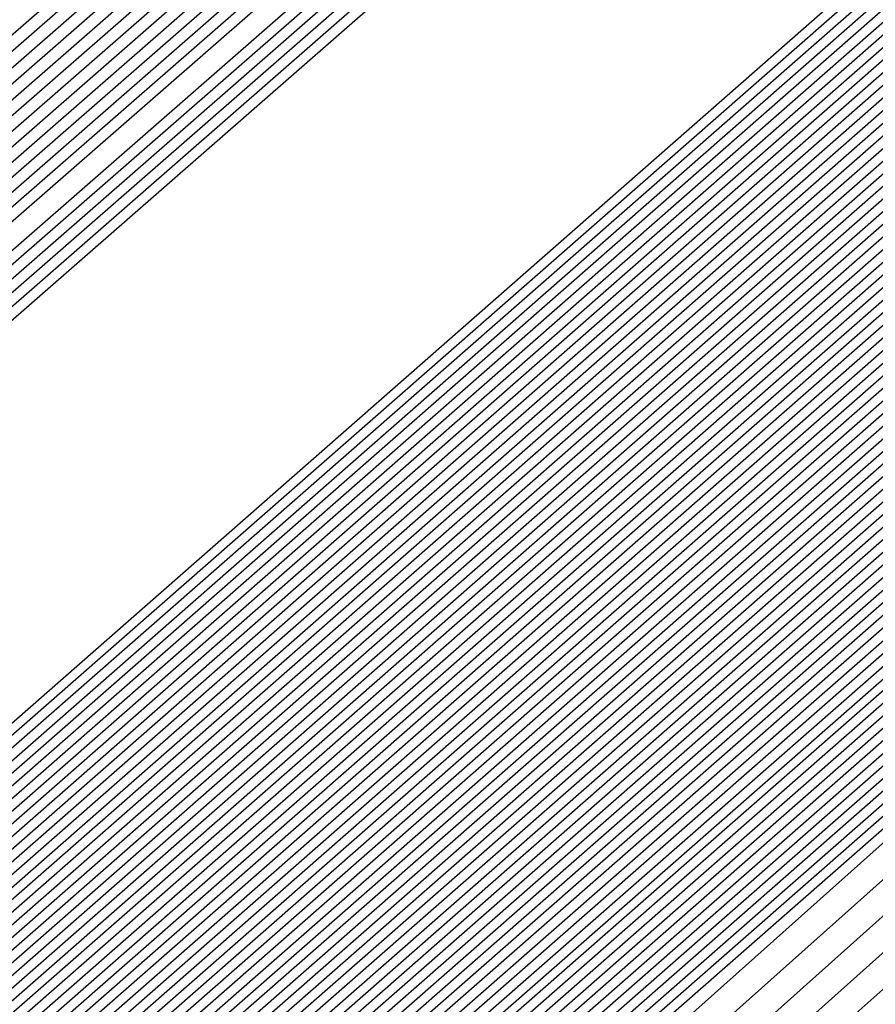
# Model space of a CAD drawing. Extents: x 3249832 to 3255657, y 13789405 to 13793316.
# Tile 925 of 1056: x 3253211.4568 to 3253211.5235, y 13791260.1745 to 13791260.2513. Entities that reach past the tile are written whole.
import ezdxf

# ---------------------------------------------------------------- set-up
doc = ezdxf.new("R2010")
doc.units = 0
doc.header["$LTSCALE"] = 100
doc.header["$MEASUREMENT"] = 0
for name, color, linetype in [('GRATIO_03231_CON', 1, 'CONTINUOUS'), ('GRATIO_0323_ICON', 1, 'CONTINUOUS'), ('TARGETS_EAST', 7, 'CONTINUOUS')]:
    doc.layers.add(name, color=color, linetype=linetype)

# ---------------------------------------------------------------- blocks, each defined once
blk = doc.blocks.new('Gratio_032316_contours')
at = {"layer": 'GRATIO_03231_CON', "color": 1, "linetype": 'Continuous', "flags": 128}
for points in [[(3253179.550267, 13791232.395029), (3253186.874414, 13791238.770013), (3253201.477501, 13791251.518979), (3253219.208231, 13791267.007142), (3253234.457627, 13791280.32933), (3253243.000283, 13791287.791533), (3253246.145111, 13791290.544398), (3253246.584601, 13791290.949743), (3253247.021869, 13791291.379004), (3253250.202537, 13791294.242122), (3253258.882853, 13791301.95866), (3253274.442625, 13791315.738665), (3253292.755901, 13791331.954127), (3253308.320283, 13791345.767528)], [(3253180.165438, 13791232.938016), (3253187.284875, 13791239.131551), (3253201.725162, 13791251.736777), (3253219.339021, 13791267.122277), (3253234.513145, 13791280.378622), (3253243.016437, 13791287.806466), (3253246.146682, 13791290.546762), (3253246.583888, 13791290.950539), (3253247.016449, 13791291.376392), (3253250.166335, 13791294.21318), (3253258.763902, 13791301.857324), (3253274.176051, 13791315.507242), (3253292.315837, 13791331.569332), (3253307.732852, 13791345.251979)], [(3253180.780609, 13791233.481003), (3253187.695336, 13791239.493089), (3253201.972823, 13791251.954576), (3253219.469811, 13791267.237409), (3253234.568663, 13791280.427913), (3253243.03259, 13791287.821399), (3253246.148254, 13791290.549125), (3253246.583174, 13791290.951335), (3253247.01103, 13791291.37378), (3253250.130132, 13791294.184237), (3253258.64495, 13791301.755989), (3253273.909475, 13791315.27582), (3253291.875768, 13791331.184533), (3253307.145422, 13791344.736429)], [(3253181.395779, 13791234.02399), (3253188.105796, 13791239.854627), (3253202.220483, 13791252.172373), (3253219.600605, 13791267.352541), (3253234.62418, 13791280.477205), (3253243.048743, 13791287.836333), (3253246.149825, 13791290.551488), (3253246.582461, 13791290.952131), (3253247.00561, 13791291.371168), (3253250.09393, 13791294.155295), (3253258.525999, 13791301.654654), (3253273.642899, 13791315.044399), (3253291.435703, 13791330.799734), (3253306.557991, 13791344.22088)], [(3253182.62612, 13791235.109965), (3253188.926717, 13791240.577703), (3253202.715805, 13791252.60797), (3253219.862185, 13791267.582808), (3253234.735216, 13791280.575787), (3253243.08105, 13791287.8662), (3253246.152968, 13791290.556214), (3253246.581034, 13791290.953723), (3253246.994771, 13791291.365943), (3253250.021525, 13791294.09741), (3253258.288097, 13791301.451983), (3253273.109746, 13791314.581556), (3253290.555574, 13791330.03014), (3253305.383131, 13791343.18978)], [(3253183.241291, 13791235.652952), (3253189.337178, 13791240.939241), (3253202.963466, 13791252.825768), (3253219.992975, 13791267.69794), (3253234.790735, 13791280.625079), (3253243.097204, 13791287.881133), (3253246.154539, 13791290.558578), (3253246.58032, 13791290.954518), (3253246.989352, 13791291.363331), (3253249.985323, 13791294.068467), (3253258.169146, 13791301.350649), (3253272.843172, 13791314.350135), (3253290.115509, 13791329.645341), (3253304.7957, 13791342.67423)], [(3253189.747638, 13791241.300779), (3253203.211127, 13791253.043565), (3253220.123765, 13791267.813075), (3253234.846252, 13791280.67437), (3253243.113357, 13791287.896066), (3253246.15611, 13791290.560941), (3253246.579607, 13791290.955314), (3253246.983932, 13791291.360719), (3253249.94912, 13791294.039525), (3253258.050194, 13791301.249313), (3253272.576596, 13791314.118713), (3253289.67544, 13791329.260546), (3253304.208269, 13791342.15868)], [(3253190.158098, 13791241.662317), (3253203.458788, 13791253.261364), (3253220.254555, 13791267.928207), (3253234.90177, 13791280.723661), (3253243.129511, 13791287.911), (3253246.157681, 13791290.563304), (3253246.578894, 13791290.95611), (3253246.978513, 13791291.358107), (3253249.912918, 13791294.010583), (3253257.931243, 13791301.147978), (3253272.31002, 13791313.88729), (3253289.235376, 13791328.875747), (3253303.620839, 13791341.64313)], [(3253190.979019, 13791242.385393), (3253203.954109, 13791253.696959), (3253220.516135, 13791268.158471), (3253235.012806, 13791280.822244), (3253243.161817, 13791287.940867), (3253246.160824, 13791290.56803), (3253246.577467, 13791290.957702), (3253246.967674, 13791291.352882), (3253249.840514, 13791293.952698), (3253257.693341, 13791300.945308), (3253271.776867, 13791313.424447), (3253288.355246, 13791328.106153), (3253302.445978, 13791340.612031)], [(3253191.38948, 13791242.746931), (3253204.20177, 13791253.914758), (3253220.646925, 13791268.273606), (3253235.068324, 13791280.871536), (3253243.177971, 13791287.9558), (3253246.162395, 13791290.570393), (3253246.576753, 13791290.958498), (3253246.962254, 13791291.35027), (3253249.804311, 13791293.923755), (3253257.57439, 13791300.843972), (3253271.510293, 13791313.193026), (3253287.915181, 13791327.721354), (3253301.858547, 13791340.096481)], [(3253191.79994, 13791243.108469), (3253204.449431, 13791254.132556), (3253220.777718, 13791268.388738), (3253235.123841, 13791280.920827), (3253243.194124, 13791287.970733), (3253246.163966, 13791290.572756), (3253246.57604, 13791290.959294), (3253246.956835, 13791291.347658), (3253249.768109, 13791293.894813), (3253257.455439, 13791300.742638), (3253271.243717, 13791312.961604), (3253287.475113, 13791327.336555), (3253301.271117, 13791339.580931)]]:
    blk.add_lwpolyline(points, dxfattribs=at)
at = {"layer": 'GRATIO_03231_CON', "color": 5, "linetype": 'Continuous', "flags": 128}
for points in [[(3253178.319926, 13791231.309054), (3253186.053494, 13791238.046937), (3253200.982177, 13791251.083383), (3253218.946651, 13791266.776878), (3253234.346592, 13791280.230748), (3253242.967977, 13791287.761666), (3253246.141969, 13791290.539672), (3253246.586028, 13791290.948151), (3253247.021068, 13791291.373941), (3253250.18182, 13791294.217704), (3253258.80647, 13791301.883558), (3253274.269372, 13791315.565571), (3253292.489554, 13791331.617619), (3253308.022214, 13791345.183537)], [(3253177.704756, 13791230.766067), (3253185.643033, 13791237.685398), (3253200.734516, 13791250.865585), (3253218.815861, 13791266.661746), (3253234.291074, 13791280.181456), (3253242.951823, 13791287.746732), (3253246.140397, 13791290.537309), (3253246.586741, 13791290.947355), (3253247.014362, 13791291.365837), (3253250.12102, 13791294.160915), (3253258.59804, 13791301.695547), (3253273.796257, 13791315.143359), (3253291.704555, 13791330.920638), (3253306.971337, 13791344.254342)], [(3253177.089585, 13791230.22308), (3253185.232573, 13791237.323861), (3253200.486855, 13791250.647788), (3253218.685071, 13791266.546611), (3253234.235555, 13791280.132165), (3253242.93567, 13791287.731799), (3253246.138826, 13791290.534946), (3253246.587455, 13791290.946559), (3253247.007656, 13791291.357733), (3253250.060221, 13791294.104125), (3253258.389611, 13791301.507537), (3253273.323142, 13791314.721148), (3253290.919561, 13791330.223658), (3253305.920461, 13791343.325148)], [(3253176.474414, 13791229.680093), (3253184.822112, 13791236.962323), (3253200.239195, 13791250.429989), (3253218.554281, 13791266.431479), (3253234.180037, 13791280.082873), (3253242.919516, 13791287.716865), (3253246.137255, 13791290.532583), (3253246.588168, 13791290.945763), (3253247.000951, 13791291.349628), (3253249.999421, 13791294.047336), (3253258.181181, 13791301.319527), (3253272.850028, 13791314.298938), (3253290.134562, 13791329.526677), (3253304.869584, 13791342.395954)], [(3253175.244073, 13791228.594119), (3253184.001191, 13791236.239247), (3253199.743873, 13791249.994392), (3253218.292697, 13791266.201212), (3253234.069002, 13791279.984291), (3253242.887209, 13791287.686999), (3253246.134112, 13791290.527856), (3253246.589595, 13791290.944171), (3253246.987539, 13791291.33342), (3253249.877822, 13791293.933757), (3253257.764321, 13791300.943507), (3253271.903798, 13791313.454514), (3253288.564569, 13791328.132716), (3253302.767831, 13791340.537565)], [(3253196.577061, 13791247.036147), (3253203.471051, 13791253.193803), (3253218.759506, 13791266.601258), (3253234.069714, 13791279.984133), (3253242.887716, 13791287.686623), (3253246.134624, 13791290.527313), (3253246.590308, 13791290.943375), (3253246.980833, 13791291.325315), (3253249.817023, 13791293.876967), (3253257.555891, 13791300.755497), (3253271.430682, 13791313.032305), (3253287.77957, 13791327.435736), (3253301.716954, 13791339.608371)], [(3253196.710569, 13791247.152543), (3253203.58621, 13791253.293811), (3253218.83398, 13791266.665582), (3253234.103448, 13791280.012829), (3253242.898008, 13791287.694797), (3253246.136358, 13791290.527838), (3253246.591022, 13791290.942579), (3253246.974128, 13791291.317211), (3253249.756224, 13791293.820178), (3253257.347461, 13791300.567486), (3253270.957567, 13791312.610093), (3253286.994572, 13791326.738755), (3253300.666077, 13791338.679176)], [(3253196.844077, 13791247.26894), (3253203.701371, 13791253.393818), (3253218.908454, 13791266.729905), (3253234.137183, 13791280.041526), (3253242.9083, 13791287.702971), (3253246.138093, 13791290.528363), (3253246.591735, 13791290.941783), (3253246.967422, 13791291.309107), (3253249.695424, 13791293.763388), (3253257.139032, 13791300.379476), (3253270.484453, 13791312.187881), (3253286.209573, 13791326.041774), (3253299.615201, 13791337.749981)], [(3253197.111093, 13791247.501735), (3253203.931691, 13791253.593836), (3253219.057401, 13791266.858547), (3253234.204654, 13791280.09892), (3253242.928884, 13791287.71932), (3253246.141561, 13791290.529414), (3253246.593162, 13791290.940191), (3253246.954011, 13791291.292898), (3253249.573825, 13791293.649809), (3253256.722172, 13791300.003456), (3253269.538223, 13791311.34346), (3253284.63958, 13791324.647813), (3253297.513447, 13791335.891592)], [(3253197.244601, 13791247.618131), (3253204.046851, 13791253.693843), (3253219.131875, 13791266.92287), (3253234.238388, 13791280.127617), (3253242.939176, 13791287.727494), (3253246.143296, 13791290.529939), (3253246.593875, 13791290.939395), (3253246.947305, 13791291.284794), (3253249.513026, 13791293.59302), (3253256.513742, 13791299.815445), (3253269.065109, 13791310.92125), (3253283.854581, 13791323.950833), (3253296.46257, 13791334.962398)], [(3253197.378109, 13791247.734529), (3253204.162012, 13791253.793851), (3253219.206348, 13791266.987193), (3253234.272124, 13791280.156313), (3253242.949468, 13791287.735668), (3253246.14503, 13791290.530465), (3253246.594589, 13791290.9386), (3253246.940599, 13791291.27669), (3253249.452226, 13791293.53623), (3253256.305312, 13791299.627435), (3253268.591994, 13791310.499038), (3253283.069583, 13791323.253852), (3253295.411694, 13791334.033204)], [(3253197.511617, 13791247.850926), (3253204.277171, 13791253.893859), (3253219.280822, 13791267.051512), (3253234.305859, 13791280.18501), (3253242.95976, 13791287.743843), (3253246.146765, 13791290.53099), (3253246.595302, 13791290.937804), (3253246.933893, 13791291.268586), (3253249.391427, 13791293.479441), (3253256.096882, 13791299.439425), (3253268.118879, 13791310.076826), (3253282.284588, 13791322.55687), (3253294.360818, 13791333.104009)], [(3253197.778633, 13791248.083719), (3253204.507492, 13791254.093876), (3253219.429769, 13791267.180159), (3253234.373329, 13791280.242404), (3253242.980343, 13791287.760191), (3253246.150233, 13791290.532041), (3253246.596729, 13791290.936212), (3253246.920482, 13791291.252377), (3253249.269828, 13791293.365862), (3253255.680023, 13791299.063404), (3253267.172648, 13791309.232405), (3253280.714591, 13791321.162909), (3253292.259064, 13791331.24562), (3253298.86322, 13791336.863506)], [(3253197.912141, 13791248.200117), (3253204.622651, 13791254.193883), (3253219.504243, 13791267.244478), (3253234.407064, 13791280.271101), (3253242.990635, 13791287.768365), (3253246.151968, 13791290.532566), (3253246.597442, 13791290.935416), (3253246.913776, 13791291.244273), (3253249.209028, 13791293.309072), (3253255.471593, 13791298.875394), (3253266.699533, 13791308.810193), (3253279.929596, 13791320.465926), (3253291.208188, 13791330.316426), (3253297.66843, 13791335.812021)], [(3253198.045649, 13791248.316514), (3253204.737812, 13791254.293891), (3253219.578716, 13791267.308801), (3253234.440798, 13791280.299798), (3253243.000927, 13791287.77654), (3253246.153702, 13791290.533091), (3253246.598156, 13791290.93462), (3253246.907071, 13791291.236168), (3253249.148229, 13791293.252283), (3253255.263163, 13791298.687384), (3253266.226419, 13791308.387983), (3253279.144597, 13791319.768946), (3253290.157311, 13791329.387232), (3253296.473639, 13791334.760535)], [(3253198.179157, 13791248.43291), (3253204.852971, 13791254.393901), (3253219.65319, 13791267.373124), (3253234.474533, 13791280.328495), (3253243.011219, 13791287.784714), (3253246.155437, 13791290.533616), (3253246.598869, 13791290.933824), (3253246.900365, 13791291.228064), (3253249.087429, 13791293.195493), (3253255.054733, 13791298.499374), (3253265.753304, 13791307.965772), (3253278.359599, 13791319.071965), (3253289.106434, 13791328.458038), (3253295.27885, 13791333.70905)], [(3253198.446173, 13791248.665705), (3253205.083292, 13791254.593916), (3253219.802137, 13791267.501766), (3253234.542003, 13791280.385889), (3253243.031803, 13791287.801062), (3253246.158905, 13791290.534667), (3253246.600296, 13791290.932232), (3253246.886954, 13791291.211856), (3253248.96583, 13791293.081914), (3253254.637874, 13791298.123353), (3253264.807075, 13791307.12135), (3253276.789604, 13791317.678004), (3253287.004681, 13791326.599649), (3253292.889269, 13791331.606079), (3253295.951331, 13791334.070942)], [(3253198.579681, 13791248.782102), (3253205.198453, 13791254.693924), (3253219.876611, 13791267.566089), (3253234.575738, 13791280.414585), (3253243.042095, 13791287.809237), (3253246.16064, 13791290.535192), (3253246.60101, 13791290.931436), (3253246.880248, 13791291.203751), (3253248.905031, 13791293.025125), (3253254.429444, 13791297.935343), (3253264.33396, 13791306.699138), (3253276.004607, 13791316.981023), (3253285.953804, 13791325.670454), (3253291.694479, 13791330.554594), (3253294.7416, 13791333.011419)], [(3253198.713189, 13791248.898498), (3253205.313612, 13791254.793933), (3253219.951085, 13791267.630412), (3253234.609474, 13791280.443283), (3253243.052387, 13791287.817411), (3253246.162374, 13791290.535718), (3253246.601723, 13791290.93064), (3253246.873542, 13791291.195647), (3253248.844232, 13791292.968335), (3253254.221014, 13791297.747333), (3253263.860844, 13791306.276928), (3253275.21961, 13791316.284043), (3253284.902928, 13791324.74126), (3253290.499689, 13791329.503109), (3253293.53187, 13791331.951897)], [(3253198.846697, 13791249.014895), (3253205.428774, 13791254.893941), (3253220.025558, 13791267.694732), (3253234.643209, 13791280.47198), (3253243.062679, 13791287.825585), (3253246.164109, 13791290.536243), (3253246.602436, 13791290.929844), (3253246.866836, 13791291.187543), (3253248.783432, 13791292.911546), (3253254.012584, 13791297.559322), (3253263.387729, 13791305.854716), (3253274.434612, 13791315.58706), (3253283.852051, 13791323.812065), (3253289.304899, 13791328.451623), (3253292.322139, 13791330.892375), (3253295.398785, 13791333.387147)], [(3253199.113713, 13791249.247691), (3253205.659094, 13791255.093956), (3253220.174506, 13791267.823378), (3253234.710679, 13791280.529373), (3253243.083262, 13791287.841934), (3253246.167577, 13791290.537293), (3253246.603863, 13791290.928252), (3253246.853425, 13791291.171334), (3253248.661833, 13791292.797967), (3253253.595725, 13791297.183302), (3253262.4415, 13791305.010294), (3253272.864616, 13791314.193099), (3253281.750298, 13791321.953677), (3253286.915319, 13791326.348653), (3253289.902678, 13791328.77333), (3253293.186926, 13791331.457682)], [(3253199.247221, 13791249.364086), (3253205.774253, 13791255.193966), (3253220.248979, 13791267.887697), (3253234.744414, 13791280.558071), (3253243.093554, 13791287.850108), (3253246.169312, 13791290.537819), (3253246.604577, 13791290.927456), (3253246.846719, 13791291.16323), (3253248.601034, 13791292.741177), (3253253.387295, 13791296.995292), (3253261.968385, 13791304.588083), (3253272.07962, 13791313.496119), (3253280.699421, 13791321.024482), (3253285.720529, 13791325.297167), (3253288.692948, 13791327.713808), (3253292.080997, 13791330.492949), (3253297.619173, 13791335.1971)], [(3253199.380729, 13791249.480484), (3253205.889415, 13791255.293974), (3253220.323453, 13791267.95202), (3253234.778148, 13791280.586767), (3253243.103846, 13791287.858282), (3253246.171046, 13791290.538344), (3253246.60529, 13791290.92666), (3253246.840014, 13791291.155126), (3253248.540234, 13791292.684388), (3253253.178865, 13791296.807282), (3253261.495269, 13791304.165872), (3253271.294621, 13791312.799138), (3253279.648544, 13791320.095288), (3253284.525739, 13791324.245682), (3253287.483217, 13791326.654286), (3253290.975067, 13791329.528217), (3253296.715246, 13791334.410219)], [(3253199.514237, 13791249.596881), (3253206.004574, 13791255.393981), (3253220.397926, 13791268.016343), (3253234.811884, 13791280.615464), (3253243.114138, 13791287.866456), (3253246.172781, 13791290.538869), (3253246.606003, 13791290.925864), (3253246.833308, 13791291.147021), (3253248.479435, 13791292.627598), (3253252.970435, 13791296.619271), (3253261.022155, 13791303.743661), (3253270.509624, 13791312.102158), (3253278.597668, 13791319.166094), (3253283.330949, 13791323.194197), (3253286.273487, 13791325.594763), (3253289.869138, 13791328.563484), (3253295.81132, 13791333.62334)], [(3253199.781252, 13791249.829674), (3253206.234894, 13791255.593998), (3253220.546874, 13791268.144986), (3253234.879353, 13791280.672858), (3253243.134722, 13791287.882805), (3253246.176249, 13791290.53992), (3253246.60743, 13791290.924272), (3253246.819896, 13791291.130813), (3253248.357836, 13791292.514019), (3253252.553575, 13791296.243251), (3253260.075926, 13791302.899239), (3253268.939629, 13791310.708195), (3253276.495915, 13791317.307705), (3253280.941369, 13791321.091226), (3253283.854026, 13791323.475719), (3253287.657279, 13791326.63402), (3253294.003467, 13791332.049579)], [(3253199.91476, 13791249.946072), (3253206.350054, 13791255.694006), (3253220.621347, 13791268.209309), (3253234.913089, 13791280.701555), (3253243.145014, 13791287.890979), (3253246.177984, 13791290.540445), (3253246.608144, 13791290.923477), (3253246.813191, 13791291.122709), (3253248.297036, 13791292.45723), (3253252.345146, 13791296.055241), (3253259.60281, 13791302.477028), (3253268.154633, 13791310.011214), (3253275.445038, 13791316.37851), (3253279.746579, 13791320.03974), (3253282.644295, 13791322.416197), (3253286.55135, 13791325.669287), (3253293.099541, 13791331.2627), (3253300.795214, 13791337.869235)], [(3253200.048268, 13791250.062469), (3253206.465215, 13791255.794014), (3253220.695821, 13791268.273632), (3253234.946824, 13791280.730252), (3253243.155306, 13791287.899153), (3253246.179718, 13791290.540971), (3253246.608857, 13791290.922681), (3253246.806485, 13791291.114604), (3253248.236237, 13791292.40044), (3253252.136716, 13791295.86723), (3253259.129695, 13791302.054816), (3253267.369634, 13791309.314234), (3253274.394161, 13791315.449316), (3253278.551789, 13791318.988255), (3253281.434565, 13791321.356674), (3253285.44542, 13791324.704555), (3253292.195614, 13791330.475819), (3253300.12972, 13791337.290156)], [(3253200.181776, 13791250.178867), (3253206.580374, 13791255.894021), (3253220.770295, 13791268.337951), (3253234.980558, 13791280.758949), (3253243.165597, 13791287.907327), (3253246.181453, 13791290.541496), (3253246.609571, 13791290.921885), (3253246.799779, 13791291.1065), (3253248.175437, 13791292.34365), (3253251.928286, 13791295.67922), (3253258.656581, 13791301.632605), (3253266.584637, 13791308.617253), (3253273.343284, 13791314.520121), (3253277.356999, 13791317.93677), (3253280.224834, 13791320.297152), (3253284.339491, 13791323.739822), (3253291.291688, 13791329.688939), (3253299.464229, 13791336.711079)], [(3253200.448792, 13791250.41166), (3253206.810695, 13791256.094039), (3253220.919242, 13791268.466597), (3253235.048029, 13791280.816343), (3253243.186181, 13791287.923676), (3253246.184922, 13791290.542546), (3253246.610997, 13791290.920293), (3253246.786368, 13791291.090291), (3253248.053838, 13791292.230072), (3253251.511426, 13791295.3032), (3253257.71035, 13791300.788183), (3253265.014642, 13791307.223292), (3253271.241531, 13791312.661733), (3253274.967419, 13791315.833799), (3253277.805373, 13791318.178108), (3253282.127631, 13791321.810358), (3253289.483835, 13791328.115179), (3253298.133244, 13791335.552923)], [(3253200.5823, 13791250.528057), (3253206.925856, 13791256.194046), (3253220.993715, 13791268.530917), (3253235.081764, 13791280.845039), (3253243.196473, 13791287.93185), (3253246.186656, 13791290.543072), (3253246.611711, 13791290.919497), (3253246.779662, 13791291.082187), (3253247.993039, 13791292.173282), (3253251.302996, 13791295.11519), (3253257.237236, 13791300.365972), (3253264.229644, 13791306.52631), (3253270.190655, 13791311.732538), (3253273.772629, 13791314.782314), (3253276.595643, 13791317.118585), (3253281.021702, 13791320.845625), (3253288.579908, 13791327.328299), (3253297.467752, 13791334.973846)], [(3253200.715808, 13791250.644455), (3253207.041015, 13791256.294056), (3253221.068189, 13791268.59524), (3253235.115498, 13791280.873737), (3253243.206765, 13791287.940024), (3253246.18839, 13791290.543597), (3253246.612424, 13791290.918701), (3253246.772956, 13791291.074083), (3253247.93224, 13791292.116492), (3253251.094567, 13791294.927179), (3253256.764121, 13791299.943761), (3253263.444647, 13791305.82933), (3253269.139778, 13791310.803344), (3253272.577839, 13791313.730828), (3253275.385912, 13791316.059063), (3253279.915773, 13791319.880893), (3253287.675982, 13791326.541418), (3253296.802261, 13791334.394769)], [(3253200.849316, 13791250.760851), (3253207.156176, 13791256.394064), (3253221.142663, 13791268.659563), (3253235.149234, 13791280.902434), (3253243.217057, 13791287.948199), (3253246.190125, 13791290.544122), (3253246.613138, 13791290.917905), (3253246.766251, 13791291.065979), (3253247.87144, 13791292.059703), (3253250.886137, 13791294.739169), (3253256.291006, 13791299.52155), (3253262.659648, 13791305.132348), (3253268.088901, 13791309.87415), (3253271.383048, 13791312.679343), (3253274.176182, 13791314.999541), (3253278.809843, 13791318.91616), (3253286.772056, 13791325.754539), (3253296.136767, 13791333.81569)], [(3253201.116332, 13791250.993646), (3253207.386497, 13791256.594079), (3253221.29161, 13791268.788205), (3253235.216703, 13791280.959827), (3253243.237641, 13791287.964547), (3253246.193594, 13791290.545173), (3253246.614564, 13791290.916313), (3253246.752839, 13791291.04977), (3253247.749841, 13791291.946124), (3253250.469277, 13791294.363148), (3253255.344776, 13791298.677128), (3253261.089654, 13791303.738387), (3253265.987148, 13791308.015761), (3253268.993468, 13791310.576372), (3253271.756721, 13791312.880496), (3253276.597984, 13791316.986696), (3253284.964203, 13791324.180778), (3253294.805784, 13791332.657536)], [(3253201.24984, 13791251.110043), (3253207.501656, 13791256.694088), (3253221.366084, 13791268.852528), (3253235.250439, 13791280.988525), (3253243.247933, 13791287.972721), (3253246.195328, 13791290.545698), (3253246.615278, 13791290.915517), (3253246.746134, 13791291.041666), (3253247.689042, 13791291.889334), (3253250.260847, 13791294.175138), (3253254.871662, 13791298.254917), (3253260.304656, 13791303.041406), (3253264.936271, 13791307.086566), (3253267.798678, 13791309.524887), (3253270.54699, 13791311.820974), (3253275.492055, 13791316.021963), (3253284.060277, 13791323.393899), (3253294.140291, 13791332.078457)], [(3253201.383348, 13791251.226439), (3253207.616817, 13791256.794096), (3253221.440557, 13791268.916851), (3253235.284174, 13791281.017221), (3253243.258224, 13791287.980896), (3253246.197062, 13791290.546223), (3253246.615991, 13791290.914721), (3253246.739428, 13791291.033562), (3253247.628242, 13791291.832545), (3253250.052417, 13791293.987128), (3253254.398546, 13791297.832706), (3253259.519659, 13791302.344425), (3253263.885395, 13791306.157372), (3253266.603888, 13791308.473402), (3253269.33726, 13791310.761452), (3253274.386125, 13791315.057231), (3253283.156349, 13791322.607018), (3253293.474799, 13791331.49938)], [(3253201.516856, 13791251.342836), (3253207.731977, 13791256.894104), (3253221.515031, 13791268.98117), (3253235.317908, 13791281.045918), (3253243.268516, 13791287.98907), (3253246.198797, 13791290.546749), (3253246.616705, 13791290.913925), (3253246.732722, 13791291.025457), (3253247.567443, 13791291.775755), (3253249.843988, 13791293.799118), (3253253.925432, 13791297.410495), (3253258.734661, 13791301.647445), (3253262.834518, 13791305.228178), (3253265.409098, 13791307.421916), (3253268.127529, 13791309.701929), (3253273.280196, 13791314.092498), (3253282.252423, 13791321.820138), (3253292.809306, 13791330.920303), (3253301.810882, 13791338.630682)], [(3253201.783872, 13791251.575631), (3253207.962297, 13791257.094121), (3253221.663978, 13791269.109817), (3253235.385379, 13791281.103312), (3253243.2891, 13791288.005418), (3253246.202266, 13791290.547799), (3253246.618132, 13791290.912333), (3253246.719311, 13791291.009249), (3253247.445844, 13791291.662176), (3253249.427128, 13791293.423097), (3253252.979202, 13791296.566073), (3253257.164667, 13791300.253483), (3253260.732765, 13791303.369789), (3253263.019518, 13791305.318945), (3253265.708069, 13791307.582885), (3253271.068337, 13791312.163033), (3253280.44457, 13791320.246378), (3253291.478323, 13791329.762148), (3253300.885471, 13791337.825133)], [(3253201.91738, 13791251.692027), (3253208.077456, 13791257.194129), (3253221.738452, 13791269.174136), (3253235.419113, 13791281.132009), (3253243.299392, 13791288.013593), (3253246.204, 13791290.548325), (3253246.618845, 13791290.911537), (3253246.712605, 13791291.001144), (3253247.385044, 13791291.605387), (3253249.218698, 13791293.235087), (3253252.506087, 13791296.143862), (3253256.379669, 13791299.556502), (3253259.681888, 13791302.440594), (3253261.824728, 13791304.26746), (3253264.498338, 13791306.523363), (3253269.962407, 13791311.198301), (3253279.540643, 13791319.459498), (3253290.812829, 13791329.183071), (3253300.422766, 13791337.422359)], [(3253202.050886, 13791251.808424), (3253208.192618, 13791257.294136), (3253221.812925, 13791269.238459), (3253235.452849, 13791281.160706), (3253243.309684, 13791288.021767), (3253246.205734, 13791290.54885), (3253246.619558, 13791290.910741), (3253246.705899, 13791290.99304), (3253247.324245, 13791291.548597), (3253249.010269, 13791293.047077), (3253252.032972, 13791295.72165), (3253255.594672, 13791298.859521), (3253258.631011, 13791301.5114), (3253260.629938, 13791303.215975), (3253263.288608, 13791305.46384), (3253268.856478, 13791310.233569), (3253278.636718, 13791318.672617), (3253290.147338, 13791328.603992), (3253299.96006, 13791337.019585)], [(3253222.189727, 13791268.956195), (3253208.471011, 13791257.206985), (3253202.184394, 13791251.924823), (3253202.184394, 13791251.924822), (3253208.307777, 13791257.394144), (3253221.887399, 13791269.302782)], [(3253222.336854, 13791269.086923), (3253208.700353, 13791257.408126), (3253202.451409, 13791252.157615), (3253202.45141, 13791252.157615), (3253208.538097, 13791257.594161), (3253222.036346, 13791269.431424)], [(3253222.410417, 13791269.152286), (3253208.815023, 13791257.508695), (3253202.584921, 13791252.274011), (3253202.584918, 13791252.274013), (3253208.653258, 13791257.694169), (3253222.11082, 13791269.495747)], [(3253222.483981, 13791269.217651), (3253208.92969, 13791257.609264), (3253202.718428, 13791252.390411), (3253202.718426, 13791252.39041), (3253208.768418, 13791257.794177), (3253222.185294, 13791269.560071)], [(3253222.557544, 13791269.283014), (3253209.044361, 13791257.709832), (3253202.851936, 13791252.506807), (3253202.851934, 13791252.506806), (3253208.883579, 13791257.894186), (3253222.259767, 13791269.62439)], [(3253222.704671, 13791269.413741), (3253209.273702, 13791257.91097), (3253203.118951, 13791252.739602), (3253203.11895, 13791252.739601), (3253209.113899, 13791258.094202), (3253222.408715, 13791269.753036)], [(3253222.778233, 13791269.479104), (3253209.388373, 13791258.011542), (3253203.252459, 13791252.855998), (3253203.252458, 13791252.855998), (3253209.229059, 13791258.194209), (3253222.483188, 13791269.817355)], [(3253222.851796, 13791269.544469), (3253209.503043, 13791258.112111), (3253203.385966, 13791252.972394), (3253203.385966, 13791252.972394), (3253209.34422, 13791258.294219), (3253222.557662, 13791269.881678)], [(3253222.92536, 13791269.609832), (3253209.617714, 13791258.21268), (3253203.519474, 13791253.08879), (3253203.519474, 13791253.088791), (3253209.459379, 13791258.394226), (3253222.632135, 13791269.946001)], [(3253294.555932, 13791331.784818), (3253282.651333, 13791321.302735), (3253268.603203, 13791309.014447), (3253256.633797, 13791298.600272), (3253249.913733, 13791292.816087), (3253247.407106, 13791290.719974), (3253247.026376, 13791290.445568), (3253246.628672, 13791290.097267), (3253243.849802, 13791287.662521), (3253236.270245, 13791281.099544), (3253223.072487, 13791269.740559), (3253209.847055, 13791258.413819), (3253203.786489, 13791253.321586), (3253203.78649, 13791253.321586), (3253209.689707, 13791258.594234), (3253222.78114, 13791270.074575), (3253235.891608, 13791281.53353), (3253243.79641, 13791288.432975), (3253249.048806, 13791292.998606), (3253256.146548, 13791299.147074), (3253268.135158, 13791309.529006), (3253282.251274, 13791321.730918), (3253294.279297, 13791332.073309)], [(3253294.303412, 13791331.566983), (3253282.46184, 13791321.140397), (3253268.488083, 13791308.917171), (3253256.582029, 13791298.558148), (3253249.897517, 13791292.804611), (3253247.40414, 13791290.719612), (3253247.02543, 13791290.446644), (3253246.629001, 13791290.099378), (3253243.858784, 13791287.672183), (3253236.302787, 13791281.129602), (3253223.14605, 13791269.805922), (3253209.961726, 13791258.514388), (3253203.919997, 13791253.437981), (3253203.919998, 13791253.437982), (3253209.804872, 13791258.694236), (3253222.855652, 13791270.138852), (3253235.925472, 13791281.562076), (3253243.805117, 13791288.439206), (3253249.036009, 13791292.985734), (3253256.097231, 13791299.102201), (3253268.022476, 13791309.42905), (3253282.06389, 13791321.566318), (3253294.028242, 13791331.853946)], [(3253294.050892, 13791331.349147), (3253282.272347, 13791320.978058), (3253268.372959, 13791308.819897), (3253256.53026, 13791298.516025), (3253249.8813, 13791292.793135), (3253247.401173, 13791290.719249), (3253247.024485, 13791290.447721), (3253246.629331, 13791290.101489), (3253243.867765, 13791287.681844), (3253236.335328, 13791281.15966), (3253223.219613, 13791269.871285), (3253210.076396, 13791258.614957), (3253204.053508, 13791253.554381), (3253204.053506, 13791253.554379), (3253209.920037, 13791258.79424), (3253222.930167, 13791270.20313), (3253235.959336, 13791281.590624), (3253243.813823, 13791288.445438), (3253249.023211, 13791292.972861), (3253256.047914, 13791299.057326), (3253267.909792, 13791309.329092), (3253281.876511, 13791321.401718), (3253293.777187, 13791331.634584)], [(3253293.798373, 13791331.131311), (3253282.082854, 13791320.815718), (3253268.257836, 13791308.722622), (3253256.478491, 13791298.473901), (3253249.865083, 13791292.781659), (3253247.398206, 13791290.718887), (3253247.023539, 13791290.448797), (3253246.629661, 13791290.1036), (3253243.876746, 13791287.691505), (3253236.367871, 13791281.189718), (3253223.293177, 13791269.93665), (3253210.191067, 13791258.715525), (3253204.187016, 13791253.670777), (3253204.187014, 13791253.670777), (3253210.035202, 13791258.894242), (3253223.004679, 13791270.267407), (3253235.993201, 13791281.619171), (3253243.82253, 13791288.45167), (3253249.010414, 13791292.959989), (3253255.998597, 13791299.012453), (3253267.79711, 13791309.229136), (3253281.689131, 13791321.237116), (3253293.526131, 13791331.41522)], [(3253281.703867, 13791320.491041), (3253268.027588, 13791308.528072), (3253256.374954, 13791298.389654), (3253249.83265, 13791292.758707), (3253247.392273, 13791290.718163), (3253247.021649, 13791290.45095), (3253246.63032, 13791290.107823), (3253243.894709, 13791287.710827), (3253236.432955, 13791281.249833), (3253223.440304, 13791270.067378), (3253210.420408, 13791258.916665), (3253204.454031, 13791253.903573), (3253204.45403, 13791253.90357), (3253210.265496, 13791259.094286), (3253223.15342, 13791270.396274), (3253236.059978, 13791281.677323), (3253243.494674, 13791288.169109), (3253246.236293, 13791290.558915), (3253246.630942, 13791290.897916), (3253246.976878, 13791291.192818), (3253249.380962, 13791293.27243), (3253255.902209, 13791298.921086), (3253267.57241, 13791309.028745), (3253281.314456, 13791320.907856)], [(3253281.514374, 13791320.328701), (3253267.912464, 13791308.430798), (3253256.323186, 13791298.34753), (3253249.816433, 13791292.747232), (3253247.389307, 13791290.7178), (3253247.020703, 13791290.452026), (3253246.63065, 13791290.109934), (3253243.90369, 13791287.720489), (3253236.465497, 13791281.279891), (3253223.513867, 13791270.132741), (3253210.535079, 13791259.017233), (3253204.587539, 13791254.019969), (3253204.587538, 13791254.019968), (3253210.380657, 13791259.194295), (3253223.22789, 13791270.460601), (3253236.093697, 13791281.706031), (3253243.504926, 13791288.177315), (3253246.237927, 13791290.559532), (3253246.631434, 13791290.897348), (3253246.975681, 13791291.190435), (3253249.366914, 13791293.25849), (3253255.852885, 13791298.876217), (3253267.459724, 13791308.928789), (3253281.127076, 13791320.743256)], [(3253281.324881, 13791320.166363), (3253267.797344, 13791308.333522), (3253256.271417, 13791298.305406), (3253249.800217, 13791292.735756), (3253247.38634, 13791290.717438), (3253247.019758, 13791290.453103), (3253246.630979, 13791290.112045), (3253243.912671, 13791287.73015), (3253236.498039, 13791281.309949), (3253223.587429, 13791270.198103), (3253210.64975, 13791259.117804), (3253204.721046, 13791254.136365), (3253204.721046, 13791254.136365), (3253210.495817, 13791259.294303), (3253223.302356, 13791270.524924), (3253236.127417, 13791281.734739), (3253243.515178, 13791288.185521), (3253246.239562, 13791290.56015), (3253246.631926, 13791290.896781), (3253246.974483, 13791291.188052), (3253249.352866, 13791293.24455), (3253255.803561, 13791298.831348), (3253267.347038, 13791308.828835), (3253280.939697, 13791320.578654)], [(3253281.135387, 13791320.004024), (3253267.68222, 13791308.236247), (3253256.219649, 13791298.263283), (3253249.784, 13791292.72428), (3253247.383374, 13791290.717076), (3253247.018812, 13791290.454179), (3253246.631309, 13791290.114156), (3253243.921652, 13791287.739811), (3253236.530581, 13791281.340006), (3253223.660992, 13791270.263468), (3253210.76442, 13791259.218373), (3253204.854554, 13791254.25276), (3253204.854554, 13791254.252763), (3253210.610976, 13791259.394313), (3253223.376826, 13791270.589251), (3253236.161137, 13791281.763447), (3253243.52543, 13791288.193726), (3253246.241196, 13791290.560768), (3253246.632418, 13791290.896213), (3253246.973286, 13791291.185668), (3253249.338818, 13791293.230609), (3253255.754237, 13791298.786479), (3253267.234354, 13791308.728879), (3253280.752313, 13791320.414054)], [(3253267.451973, 13791308.041697), (3253256.116111, 13791298.179035), (3253249.751567, 13791292.701328), (3253247.377441, 13791290.716351), (3253247.016922, 13791290.456332), (3253246.631968, 13791290.118378), (3253243.939615, 13791287.759133), (3253236.595665, 13791281.400121), (3253223.808119, 13791270.394196), (3253210.993761, 13791259.419512), (3253205.121569, 13791254.485556), (3253205.12157, 13791254.485556), (3253210.841294, 13791259.59433), (3253223.525766, 13791270.717901), (3253236.228576, 13791281.820863), (3253243.545933, 13791288.210138), (3253246.244464, 13791290.562004), (3253246.633402, 13791290.895078), (3253246.970892, 13791291.180901), (3253249.310721, 13791293.202729), (3253255.655588, 13791298.696741), (3253267.008982, 13791308.528971)], [(3253267.336849, 13791307.944423), (3253256.064342, 13791298.136912), (3253249.73535, 13791292.689852), (3253247.374474, 13791290.715989), (3253247.015976, 13791290.457408), (3253246.632298, 13791290.120489), (3253243.948596, 13791287.768794), (3253236.628207, 13791281.430179), (3253223.881683, 13791270.459559), (3253211.108432, 13791259.520081), (3253205.255077, 13791254.601952), (3253205.255078, 13791254.601953), (3253210.956454, 13791259.694338), (3253223.600232, 13791270.782228), (3253236.262295, 13791281.84957), (3253243.556185, 13791288.218343), (3253246.246098, 13791290.562622), (3253246.633894, 13791290.89451), (3253246.969694, 13791291.178518), (3253249.296673, 13791293.188789), (3253255.606265, 13791298.651872), (3253266.896298, 13791308.429015)], [(3253267.221725, 13791307.847149), (3253256.012575, 13791298.094788), (3253249.719134, 13791292.678376), (3253247.371507, 13791290.715627), (3253247.015031, 13791290.458484), (3253246.632628, 13791290.1226), (3253243.957577, 13791287.778456), (3253236.66075, 13791281.460237), (3253223.955246, 13791270.524922), (3253211.223103, 13791259.62065), (3253205.388584, 13791254.718352), (3253205.388586, 13791254.718351), (3253211.071615, 13791259.794345), (3253223.674701, 13791270.846551), (3253236.296016, 13791281.878279), (3253243.566437, 13791288.226549), (3253246.247732, 13791290.56324), (3253246.634385, 13791290.893942), (3253246.968497, 13791291.176134), (3253249.282624, 13791293.174848), (3253255.55694, 13791298.607003), (3253266.783612, 13791308.329061)], [(3253267.106605, 13791307.749872), (3253255.960806, 13791298.052664), (3253249.702917, 13791292.6669), (3253247.368541, 13791290.715265), (3253247.014086, 13791290.459561), (3253246.632957, 13791290.124712), (3253243.966559, 13791287.788117), (3253236.693292, 13791281.490295), (3253224.02881, 13791270.590287), (3253211.337773, 13791259.72122), (3253205.522092, 13791254.834748), (3253205.522094, 13791254.834746), (3253211.186774, 13791259.894355), (3253223.749171, 13791270.910878), (3253236.329735, 13791281.906987), (3253243.576689, 13791288.234755), (3253246.249366, 13791290.563858), (3253246.634877, 13791290.893375), (3253246.9673, 13791291.173751), (3253249.268576, 13791293.160908), (3253255.507616, 13791298.562134), (3253266.670926, 13791308.229105)], [(3253266.876357, 13791307.555324), (3253255.857268, 13791297.968417), (3253249.670483, 13791292.643948), (3253247.362608, 13791290.71454), (3253247.012195, 13791290.461714), (3253246.633616, 13791290.128934), (3253243.984521, 13791287.807439), (3253236.758376, 13791281.55041), (3253224.175936, 13791270.721014), (3253211.567115, 13791259.922358), (3253205.789111, 13791255.067539), (3253205.78911, 13791255.067541), (3253211.417093, 13791260.094372), (3253223.898111, 13791271.039528), (3253236.397174, 13791281.964402), (3253243.597192, 13791288.251166), (3253246.252634, 13791290.565094), (3253246.635861, 13791290.892239), (3253246.964905, 13791291.168984), (3253249.240479, 13791293.133027), (3253255.408968, 13791298.472396), (3253266.445556, 13791308.029197)], [(3253266.761233, 13791307.458048), (3253255.8055, 13791297.926293), (3253249.654267, 13791292.632473), (3253247.359641, 13791290.714178), (3253247.011249, 13791290.46279), (3253246.633946, 13791290.131045), (3253243.993502, 13791287.8171), (3253236.790918, 13791281.580467), (3253224.2495, 13791270.786377), (3253211.681785, 13791260.022928), (3253205.922618, 13791255.183939), (3253205.922618, 13791255.183939), (3253211.532252, 13791260.19438), (3253223.972577, 13791271.103855), (3253236.430893, 13791281.993111), (3253243.607444, 13791288.259371), (3253246.254268, 13791290.565712), (3253246.636353, 13791290.891671), (3253246.963708, 13791291.166601), (3253249.226431, 13791293.119087), (3253255.359643, 13791298.427527), (3253266.33287, 13791307.929241)], [(3253266.64611, 13791307.360774), (3253255.753731, 13791297.884169), (3253249.63805, 13791292.620997), (3253247.356675, 13791290.713816), (3253247.010304, 13791290.463866), (3253246.634276, 13791290.133156), (3253244.002484, 13791287.826761), (3253236.82346, 13791281.610525), (3253224.323063, 13791270.85174), (3253211.796456, 13791260.123497), (3253206.056126, 13791255.300335), (3253206.056126, 13791255.300335), (3253211.647411, 13791260.294389), (3253224.047047, 13791271.168178), (3253236.464614, 13791282.021819), (3253243.617696, 13791288.267577), (3253246.255902, 13791290.566329), (3253246.636845, 13791290.891104), (3253246.962511, 13791291.164217), (3253249.212383, 13791293.105147), (3253255.310319, 13791298.382658), (3253266.220186, 13791307.829287)], [(3253266.530986, 13791307.263499), (3253255.701962, 13791297.842046), (3253249.621834, 13791292.609521), (3253247.353708, 13791290.713453), (3253247.009359, 13791290.464943), (3253246.634605, 13791290.135267), (3253244.011465, 13791287.836423), (3253236.856002, 13791281.640583), (3253224.396627, 13791270.917105), (3253211.911126, 13791260.224066), (3253206.189634, 13791255.416731), (3253206.189634, 13791255.416732), (3253211.762573, 13791260.394397), (3253224.121517, 13791271.232505), (3253236.498333, 13791282.050527), (3253243.627948, 13791288.275783), (3253246.257536, 13791290.566947), (3253246.637337, 13791290.890536), (3253246.961314, 13791291.161834), (3253249.198335, 13791293.091206), (3253255.260994, 13791298.337789), (3253266.1075, 13791307.729333)], [(3253266.300742, 13791307.068949), (3253255.598426, 13791297.757798), (3253249.5894, 13791292.586569), (3253247.347775, 13791290.712729), (3253247.007468, 13791290.467095), (3253246.635265, 13791290.139489), (3253244.029427, 13791287.855745), (3253236.921086, 13791281.700698), (3253224.543752, 13791271.047831), (3253212.140468, 13791260.425205), (3253206.456649, 13791255.649527), (3253206.45665, 13791255.649527), (3253211.992891, 13791260.594414), (3253224.270456, 13791271.361155), (3253236.565772, 13791282.107943), (3253243.648451, 13791288.292194), (3253246.260804, 13791290.568183), (3253246.638321, 13791290.889401), (3253246.958919, 13791291.157067), (3253249.170238, 13791293.063326), (3253255.162346, 13791298.248051), (3253265.88213, 13791307.529423)]]:
    blk.add_lwpolyline(points, dxfattribs=at)
at = {"layer": 'GRATIO_0323_ICON', "color": 7, "linetype": 'Continuous', "flags": 128}
for points in [[(3253175.859244, 13791229.137106), (3253184.411652, 13791236.600784), (3253199.991534, 13791250.212191), (3253218.423487, 13791266.316347), (3253234.12452, 13791280.033582), (3253242.903363, 13791287.701932), (3253246.135684, 13791290.53022), (3253246.588881, 13791290.944967), (3253246.994245, 13791291.341524), (3253249.938622, 13791293.990546), (3253257.972751, 13791301.131516), (3253272.376913, 13791313.876726), (3253289.349564, 13791328.829697), (3253303.818707, 13791341.466759)], [(3253182.01095, 13791234.566977), (3253188.516256, 13791240.216165), (3253202.468144, 13791252.390171), (3253219.731395, 13791267.467676), (3253234.679698, 13791280.526496), (3253243.064897, 13791287.851266), (3253246.151396, 13791290.553851), (3253246.581747, 13791290.952927), (3253247.000191, 13791291.368556), (3253250.057728, 13791294.126352), (3253258.407048, 13791301.553319), (3253273.376322, 13791314.812978), (3253290.995638, 13791330.414939), (3253305.970561, 13791343.705329)], [(3253196.977585, 13791247.385338), (3253203.81653, 13791253.493826), (3253218.982927, 13791266.794228), (3253234.170919, 13791280.070222), (3253242.918592, 13791287.711146), (3253246.139827, 13791290.528889), (3253246.592449, 13791290.940987), (3253246.960716, 13791291.301003), (3253249.634624, 13791293.706599), (3253256.930602, 13791300.191466), (3253270.011338, 13791311.765671), (3253285.424578, 13791325.344794), (3253298.564324, 13791336.820787)], [(3253197.645125, 13791247.967322), (3253204.392332, 13791253.993868), (3253219.355296, 13791267.115835), (3253234.339593, 13791280.213708), (3253242.970052, 13791287.752017), (3253246.148499, 13791290.531515), (3253246.596016, 13791290.937008), (3253246.927188, 13791291.260481), (3253249.330627, 13791293.422651), (3253255.888453, 13791299.251414), (3253267.645763, 13791309.654617), (3253281.499589, 13791321.859889), (3253293.30994, 13791332.174815)], [(3253198.312665, 13791248.549307), (3253204.968133, 13791254.493908), (3253219.727664, 13791267.437447), (3253234.508269, 13791280.357192), (3253243.021511, 13791287.792888), (3253246.157171, 13791290.534142), (3253246.599583, 13791290.933028), (3253246.893659, 13791291.21996), (3253249.02663, 13791293.138704), (3253254.846303, 13791298.311363), (3253265.28019, 13791307.54356), (3253277.574602, 13791318.374985), (3253288.055557, 13791327.528843), (3253294.084059, 13791332.657565)], [(3253190.568559, 13791242.023855), (3253203.706449, 13791253.479162), (3253220.385345, 13791268.043339), (3253234.957288, 13791280.772953), (3253243.145664, 13791287.925933), (3253246.159253, 13791290.565667), (3253246.57818, 13791290.956906), (3253246.973093, 13791291.355494), (3253249.876716, 13791293.98164), (3253257.812292, 13791301.046643), (3253272.043444, 13791313.655869), (3253288.795311, 13791328.490948), (3253303.033409, 13791341.12758)], [(3253198.980205, 13791249.131293), (3253205.543933, 13791254.993949), (3253220.100032, 13791267.759055), (3253234.676943, 13791280.500676), (3253243.07297, 13791287.833759), (3253246.165843, 13791290.536768), (3253246.60315, 13791290.929048), (3253246.860131, 13791291.179438), (3253248.722633, 13791292.854756), (3253253.804154, 13791297.371312), (3253262.914614, 13791305.432505), (3253273.649615, 13791314.89008), (3253282.801174, 13791322.882871), (3253288.110109, 13791327.400138), (3253291.112409, 13791329.832853), (3253294.292856, 13791332.422414)], [(3253199.647745, 13791249.713279), (3253206.119735, 13791255.493989), (3253220.4724, 13791268.080666), (3253234.845619, 13791280.644161), (3253243.12443, 13791287.87463), (3253246.174515, 13791290.539395), (3253246.606717, 13791290.925068), (3253246.826602, 13791291.138917), (3253248.418635, 13791292.570809), (3253252.762005, 13791296.431261), (3253260.54904, 13791303.321449), (3253269.724626, 13791311.405175), (3253277.546791, 13791318.236899), (3253282.136159, 13791322.142711), (3253285.063756, 13791324.535241), (3253288.763208, 13791327.598752), (3253294.907393, 13791332.836459)], [(3253200.315284, 13791250.295262), (3253206.695535, 13791255.994031), (3253220.844768, 13791268.402274), (3253235.014293, 13791280.787646), (3253243.175889, 13791287.915502), (3253246.183187, 13791290.542021), (3253246.610284, 13791290.921089), (3253246.793074, 13791291.098396), (3253248.114638, 13791292.286861), (3253251.719856, 13791295.49121), (3253258.183466, 13791301.210395), (3253265.799639, 13791307.920272), (3253272.292408, 13791313.590927), (3253276.162209, 13791316.885284), (3253279.015104, 13791319.23763), (3253283.233561, 13791322.77509), (3253290.387762, 13791328.902059), (3253298.798737, 13791336.132002)], [(3253200.982824, 13791250.877248), (3253207.271336, 13791256.494071), (3253221.217136, 13791268.723886), (3253235.182969, 13791280.93113), (3253243.227349, 13791287.956373), (3253246.191859, 13791290.544648), (3253246.613851, 13791290.917109), (3253246.759545, 13791291.057874), (3253247.810641, 13791292.002913), (3253250.677707, 13791294.551159), (3253255.817891, 13791299.099339), (3253261.874652, 13791304.435368), (3253267.038025, 13791308.944955), (3253270.188258, 13791311.627858), (3253272.966451, 13791313.940019), (3253277.703914, 13791317.951428), (3253285.868129, 13791324.967658), (3253295.471276, 13791333.236613)], [(3253201.650364, 13791251.459234), (3253207.847138, 13791256.994112), (3253221.589505, 13791269.045494), (3253235.351644, 13791281.074615), (3253243.278808, 13791287.997244), (3253246.200531, 13791290.547274), (3253246.617418, 13791290.913129), (3253246.726017, 13791291.017353), (3253247.506643, 13791291.718966), (3253249.635558, 13791293.611107), (3253253.452317, 13791296.988284), (3253257.949664, 13791300.950463), (3253261.783641, 13791304.298983), (3253264.214308, 13791306.370431), (3253266.917799, 13791308.642407), (3253272.174266, 13791313.127766), (3253281.348498, 13791321.033258), (3253292.143814, 13791330.341225), (3253301.348177, 13791338.227907)], [(3253222.263291, 13791269.021558), (3253208.585682, 13791257.307554), (3253202.317902, 13791252.041219), (3253202.317902, 13791252.041219), (3253208.422938, 13791257.494154), (3253221.961873, 13791269.367105)], [(3253222.631108, 13791269.348376), (3253209.159031, 13791257.810401), (3253202.985444, 13791252.623202), (3253202.985442, 13791252.623203), (3253208.998738, 13791257.994194), (3253222.334241, 13791269.688713)], [(3253294.808451, 13791332.002654), (3253282.840827, 13791321.465075), (3253268.718327, 13791309.111721), (3253256.685565, 13791298.642396), (3253249.92995, 13791292.827563), (3253247.410073, 13791290.720336), (3253247.027321, 13791290.444492), (3253246.628342, 13791290.095156), (3253243.840821, 13791287.65286), (3253236.237703, 13791281.069487), (3253222.998923, 13791269.675195), (3253209.732385, 13791258.313249), (3253203.652982, 13791253.20519), (3253203.652982, 13791253.205189), (3253209.574542, 13791258.494232), (3253222.706628, 13791270.010298), (3253235.857744, 13791281.504982), (3253243.787703, 13791288.426743), (3253249.061604, 13791293.011479), (3253256.195865, 13791299.191949), (3253268.247842, 13791309.628962), (3253282.438653, 13791321.895519), (3253294.530352, 13791332.292673)], [(3253281.89336, 13791320.65338), (3253268.142712, 13791308.625346), (3253256.426723, 13791298.431777), (3253249.848867, 13791292.770183), (3253247.39524, 13791290.718525), (3253247.022594, 13791290.449873), (3253246.62999, 13791290.105711), (3253243.885727, 13791287.701166), (3253236.400413, 13791281.219776), (3253223.36674, 13791270.002013), (3253210.305738, 13791258.816096), (3253204.320523, 13791253.787173), (3253204.320522, 13791253.787174), (3253210.150337, 13791258.994278), (3253223.078951, 13791270.331951), (3253236.026258, 13791281.648614), (3253243.484422, 13791288.160904), (3253246.234659, 13791290.558297), (3253246.63045, 13791290.898484), (3253246.978075, 13791291.195202), (3253249.395011, 13791293.286371), (3253255.951534, 13791298.965955), (3253267.685094, 13791309.128699), (3253281.501835, 13791321.072455)], [(3253280.945894, 13791319.841684), (3253267.567096, 13791308.138973), (3253256.16788, 13791298.221159), (3253249.767783, 13791292.712804), (3253247.380407, 13791290.716714), (3253247.017867, 13791290.455255), (3253246.631639, 13791290.116267), (3253243.930634, 13791287.749472), (3253236.563123, 13791281.370064), (3253223.734556, 13791270.328831), (3253210.879091, 13791259.318942), (3253204.988061, 13791254.36916), (3253204.988062, 13791254.369158), (3253210.726135, 13791259.49432), (3253223.451296, 13791270.653578), (3253236.194856, 13791281.792155), (3253243.535681, 13791288.201932), (3253246.24283, 13791290.561386), (3253246.63291, 13791290.895645), (3253246.972089, 13791291.183285), (3253249.324769, 13791293.216669), (3253255.704912, 13791298.74161), (3253267.121668, 13791308.628925), (3253280.564934, 13791320.249454)], [(3253266.991481, 13791307.652598), (3253255.909037, 13791298.01054), (3253249.6867, 13791292.655425), (3253247.365574, 13791290.714902), (3253247.01314, 13791290.460637), (3253246.633287, 13791290.126823), (3253243.97554, 13791287.797778), (3253236.725834, 13791281.520353), (3253224.102373, 13791270.655649), (3253211.452444, 13791259.821789), (3253205.655603, 13791254.951144), (3253205.655602, 13791254.951144), (3253211.301934, 13791259.994362), (3253223.823641, 13791270.975201), (3253236.363455, 13791281.935695), (3253243.58694, 13791288.24296), (3253246.251, 13791290.564476), (3253246.635369, 13791290.892807), (3253246.966103, 13791291.171368), (3253249.254528, 13791293.146968), (3253255.458291, 13791298.517265), (3253266.558242, 13791308.129151)], [(3253266.415864, 13791307.166223), (3253255.650194, 13791297.799922), (3253249.605617, 13791292.598045), (3253247.350742, 13791290.713091), (3253247.008413, 13791290.466019), (3253246.634935, 13791290.137378), (3253244.020446, 13791287.846084), (3253236.888544, 13791281.670641), (3253224.470188, 13791270.982468), (3253212.025797, 13791260.324637), (3253206.323141, 13791255.533131), (3253206.323142, 13791255.53313), (3253211.877732, 13791260.494407), (3253224.195986, 13791271.296828), (3253236.532053, 13791282.079234), (3253243.6382, 13791288.283988), (3253246.25917, 13791290.567565), (3253246.637829, 13791290.889968), (3253246.960116, 13791291.15945), (3253249.184286, 13791293.077266), (3253255.21167, 13791298.29292), (3253265.994814, 13791307.629377)]]:
    blk.add_lwpolyline(points, dxfattribs=at)

msp = doc.modelspace()

# ---------------------------------------------------------------- block references
at = {"layer": 'TARGETS_EAST'}
msp.add_blockref('Gratio_032316_contours', (0, 0), dxfattribs=at)

doc.saveas('drawing.dxf')
